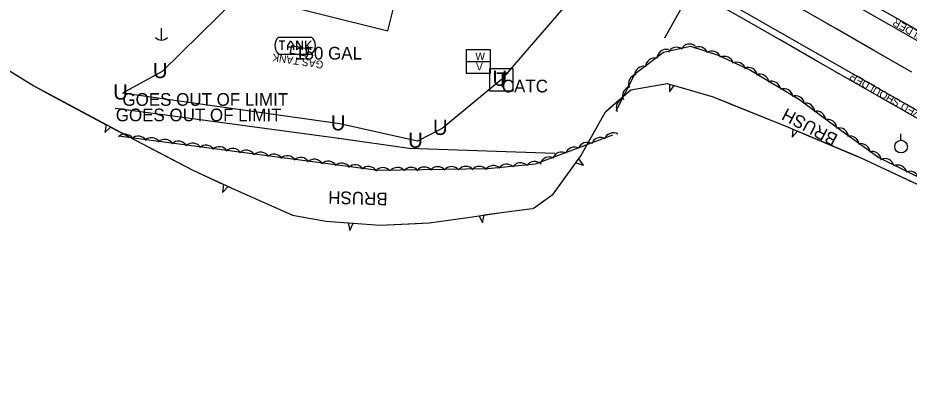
# Model space of a CAD drawing. Extents: x 954793 to 988390, y 1867850 to 1924428.
# Drawn here: x 966866.3 to 967218, y 1896929.1 to 1897074.8 of the extents above; entities that cross this region are included whole.
import ezdxf

# ---------------------------------------------------------------- set-up
doc = ezdxf.new("R2010")
doc.units = 0
for name, color, linetype in [('Default', 7, 'Continuous'), ('S_BUILDING', 7, 'Continuous'), ('S_EDGE_PAVEMENT', 7, 'Continuous'), ('S_FIBER_OPTIC_CABLE', 7, 'Continuous'), ('S_FIBER_OPTIC_CABLE_ANNOT', 7, 'Continuous'), ('S_PAVEMENT_CROWN', 7, 'Continuous'), ('S_SHOULDER', 7, 'Continuous'), ('S_SHOULDER_ANNOT', 7, 'Continuous'), ('S_TANK', 7, 'Continuous'), ('S_TANK_ANNOT', 7, 'Continuous'), ('S_TELEPHONE_UTILITIES', 7, 'Continuous'), ('S_TELEPHONE_UTILITIES_ANNOT', 7, 'Continuous'), ('S_TREE', 7, 'Continuous'), ('S_TREE_ANNOT', 7, 'Continuous'), ('S_UNDERGROUND_CABLE', 7, 'Continuous'), ('S_UNDERGROUND_CABLE_ANNOT', 7, 'Continuous'), ('S_UTILITY_POLE', 7, 'Continuous'), ('S_UTL_PT_SYM', 7, 'Continuous'), ('S_WATER_UTILITIES', 7, 'Continuous')]:
    doc.layers.add(name, color=color, linetype=linetype)

msp = doc.modelspace()

# ---------------------------------------------------------------- linework, layer by layer
at = {"layer": 'S_BUILDING'}
msp.add_lwpolyline([(967019.08, 1897096.61), (966964.64, 1897110.21), (966957.91, 1897083.3), (967012.36, 1897069.7)], close=True, dxfattribs=at)
at = {"layer": 'S_EDGE_PAVEMENT'}
for points in [[(967224.91, 1897063.58), (967209.92, 1897072.14), (967194.93, 1897080.7), (967179.94, 1897089.26), (967164.94, 1897097.82), (967149.95, 1897106.38), (967130.9, 1897117.31), (967111.86, 1897128.24), (967091.31, 1897140.05), (967070.75, 1897151.86), (967053.62, 1897161.71), (967036.49, 1897171.56), (967019.54, 1897181.3), (967002.59, 1897191.04), (966985.41, 1897201.15), (966968.24, 1897211.26), (966949.08, 1897223.02), (966929.92, 1897234.79), (966913.05, 1897245.66), (966896.19, 1897256.54), (966878.48, 1897268.84), (966872.08, 1897273.28)], [(967228.06, 1897034.22), (967213.07, 1897042.79), (967198.07, 1897051.35), (967183.07, 1897059.92), (967168.07, 1897068.49), (967153.07, 1897077.06), (967138.08, 1897085.63), (967118.85, 1897096.66), (967099.63, 1897107.69), (967079.02, 1897119.57), (967058.4, 1897131.45), (967041.37, 1897141.26), (967024.35, 1897151.07), (967007.47, 1897160.83), (966990.59, 1897170.6), (966973.37, 1897180.77), (966956.14, 1897190.94), (966936.51, 1897202.73), (966916.87, 1897214.51), (966899.69, 1897225.68), (966882.51, 1897236.85), (966864.51, 1897249.13)]]:
    msp.add_lwpolyline(points, dxfattribs=at)
at = {"layer": 'S_FIBER_OPTIC_CABLE'}
for p, q in [((966992.94, 1897027.21), (966904.99, 1897038.97)), ((967020.74, 1897023.3), (966992.94, 1897027.21)), ((967078.27, 1897021.28), (967020.74, 1897023.3))]:
    msp.add_line(p, q, dxfattribs=at)
at = {"layer": 'S_PAVEMENT_CROWN'}
msp.add_lwpolyline([(967219.07, 1897053.37), (967204.08, 1897061.93), (967189.09, 1897070.5), (967174.1, 1897079.07), (967159.1, 1897087.64), (967144.11, 1897096.21), (967124.99, 1897107.29), (967105.86, 1897118.37), (967085.28, 1897130.17), (967064.7, 1897141.97), (967047.59, 1897151.73), (967030.48, 1897161.48), (967013.54, 1897171.29), (966996.59, 1897181.09), (966979.32, 1897191.11), (966962.05, 1897201.13), (966942.6, 1897212.9), (966923.16, 1897224.68), (966906.14, 1897235.69), (966889.12, 1897246.7), (966871.33, 1897259.04), (966853.54, 1897271.38)], dxfattribs=at)
at = {"layer": 'S_SHOULDER'}
for points in [[(967232.64, 1897063.32), (967214.53, 1897073.69), (967196.41, 1897084.05), (967178.29, 1897094.41), (967160.18, 1897104.78), (967142.06, 1897115.14), (967123.94, 1897125.5), (967105.83, 1897135.87), (967087.71, 1897146.23), (967069.6, 1897156.59), (967051.48, 1897166.96), (967038.32, 1897174.25), (967021.18, 1897184.1), (967004.04, 1897193.95), (966987.03, 1897204.08), (966970.01, 1897214.2), (966950.65, 1897225.8), (966931.29, 1897237.39), (966914.48, 1897248.11), (966897.67, 1897258.82), (966879.98, 1897271.02), (966862.29, 1897283.22)], [(967406.8, 1896929.13), (967391.8, 1896937.69), (967376.8, 1896946.26), (967361.8, 1896954.82), (967346.8, 1896963.39), (967331.8, 1896971.95), (967316.8, 1896980.52), (967301.8, 1896989.08), (967286.8, 1896997.64), (967271.8, 1897006.21), (967256.8, 1897014.77), (967241.8, 1897023.34), (967226.8, 1897031.9), (967211.8, 1897040.47), (967196.8, 1897049.03), (967181.8, 1897057.6), (967166.8, 1897066.16), (967151.8, 1897074.73), (967136.8, 1897083.29), (967117.55, 1897094.47), (967098.3, 1897105.65), (967077.43, 1897117.22), (967056.55, 1897128.79)]]:
    msp.add_lwpolyline(points, dxfattribs=at)
at = {"layer": 'S_TANK'}
for p, q in [((966969.14, 1897067.13), (966982.25, 1897067.13)), ((966969.4, 1897065.65), (966971.66, 1897065.65)), ((966970.56, 1897065.65), (966970.56, 1897062.16)), ((966972.89, 1897063.9), (966974.05, 1897065.65)), ((966974.05, 1897065.65), (966975.15, 1897063.9)), ((966976.38, 1897062.16), (966976.38, 1897065.65)), ((966976.38, 1897065.65), (966978.64, 1897062.16)), ((966978.64, 1897062.16), (966978.64, 1897065.65)), ((966979.86, 1897065.65), (966979.86, 1897062.16)), ((966979.86, 1897063.32), (966982.12, 1897065.65)), ((966972.89, 1897062.16), (966972.89, 1897063.9)), ((966975.15, 1897063.26), (966972.89, 1897063.26)), ((966975.15, 1897063.9), (966975.15, 1897062.16)), ((966980.44, 1897063.84), (966982.12, 1897062.16)), ((966969.14, 1897060.48), (966982.25, 1897060.48))]:
    msp.add_line(p, q, dxfattribs=at)
msp.add_lwpolyline([(966981.13, 1897062.35), (966974.3, 1897063.66), (966973.79, 1897060.97), (966980.62, 1897059.66)], close=True, dxfattribs=at)
for centre, radius, start, end in [((966972.32, 1897063.81), 4.6, 133.7339, 226.2661), ((966979.46, 1897063.81), 4.34, 309.9965, 50.0035)]:
    msp.add_arc(centre, radius, start, end, dxfattribs=at)
at = {"layer": 'S_TELEPHONE_UTILITIES'}
msp.add_lwpolyline([(967052.58, 1897045.83), (967052.58, 1897054.83), (967061.58, 1897054.83), (967061.58, 1897045.83)], close=True, dxfattribs=at)
at = {"layer": 'S_TREE'}
for p, q in [((967123.4, 1897048.66), (967123.46, 1897045.52)), ((967123.46, 1897045.52), (967125.28, 1897048.11)), ((966901.2, 1897032.63), (966900.62, 1897029.54)), ((966900.62, 1897029.54), (966902.93, 1897031.71)), ((967172.16, 1897030.86), (967171.87, 1897027.73)), ((967171.87, 1897027.73), (967173.97, 1897030.1)), ((967089.5, 1897016.61), (967087.68, 1897019.2)), ((967086.52, 1897017.61), (967089.5, 1897016.61)), ((966947.5, 1897009.06), (966947.1, 1897005.94)), ((966947.1, 1897005.94), (966949.28, 1897008.23)), ((967048.37, 1896996.74), (967049.72, 1896993.9)), ((967049.72, 1896993.9), (967050.31, 1896997.02)), ((966996.66, 1896993.95), (966997.38, 1896990.88)), ((966997.38, 1896990.88), (966998.62, 1896993.8))]:
    msp.add_line(p, q, dxfattribs=at)
for points in [[(966710.53, 1897112.15), (966726.9, 1897120.57), (966758.63, 1897129.01), (966778.93, 1897131.9), (966794.35, 1897122.3), (966804.03, 1897106.41), (966807.89, 1897098.85), (966813.65, 1897089.17), (966826.06, 1897077.54), (966848.11, 1897063.06), (966872.6, 1897047.91), (966912.76, 1897026.46), (966935.36, 1897014.66), (966951.92, 1897007.02), (966974.7, 1896996.93), (966988.06, 1896994.58), (967009.36, 1896993.01), (967028.66, 1896993.89), (967043.83, 1896996.09), (967058.13, 1896998.13), (967069.43, 1896999.58)], [(967102.45, 1897038.03), (967109.94, 1897052.76), (967121.13, 1897061.25), (967131.68, 1897063.58), (967142.6, 1897060.01), (967155.43, 1897054.13), (967174.72, 1897042.62), (967188.66, 1897032.22), (967206.04, 1897019.73), (967234.35, 1897005.71), (967248.93, 1896998.42), (967257.93, 1896992.66)], [(966857.65, 1897057.16), (966872.6, 1897047.91), (966879.15, 1897044.41)], [(967069.67, 1896999.54), (967077.52, 1897005.26), (967088.5, 1897020.33), (967098.16, 1897037.7), (967108.17, 1897046.38), (967122.52, 1897048.92), (967140.62, 1897043.62), (967170.04, 1897031.76), (967198.44, 1897019.77), (967222.81, 1897008.43), (967244.38, 1896996.07), (967259.66, 1896986.12)], [(967100.98, 1897040.14), (967108.17, 1897046.38), (967122.52, 1897048.92), (967123.4, 1897048.66)], [(967125.28, 1897048.11), (967140.62, 1897043.62), (967148.99, 1897040.25)], [(966879.15, 1897044.41), (966901.2, 1897032.63)], [(967087.68, 1897019.2), (967088.5, 1897020.33), (967098.16, 1897037.7), (967100.98, 1897040.14)], [(967148.99, 1897040.25), (967170.04, 1897031.76), (967172.16, 1897030.86)], [(966902.93, 1897031.71), (966912.76, 1897026.46), (966925.05, 1897020.04)], [(967173.97, 1897030.1), (967197.01, 1897020.38)], [(966906.09, 1897028.26), (967008.45, 1897014.68), (967051.82, 1897015.35), (967070.59, 1897017.17), (967101.08, 1897028.61)], [(966925.05, 1897020.04), (966935.36, 1897014.66), (966947.5, 1897009.06)], [(967197.01, 1897020.38), (967198.44, 1897019.77), (967219.7, 1897009.88)], [(967069.67, 1896999.54), (967077.52, 1897005.26), (967086.52, 1897017.61)], [(966949.28, 1897008.23), (966951.92, 1897007.02), (966972.13, 1896998.07)], [(966972.13, 1896998.07), (966974.7, 1896996.93), (966988.06, 1896994.58), (966996.66, 1896993.95)], [(967050.31, 1896997.02), (967058.13, 1896998.13), (967069.43, 1896999.58)], [(967023.58, 1896993.66), (967028.66, 1896993.89), (967043.83, 1896996.09), (967048.37, 1896996.74)], [(966998.62, 1896993.8), (967009.36, 1896993.01), (967023.58, 1896993.66)]]:
    msp.add_lwpolyline(points, dxfattribs=at)
for centre, start, end in [((967131.35, 1897060.78), 51.6537, 153.2507), ((967122.15, 1897058.68), 76.4177, 178.0147), ((967126.2, 1897059.57), 51.6537, 153.2507), ((967135.02, 1897059.73), 21.0851, 122.682), ((967140.19, 1897058.03), 21.0851, 122.682), ((967117.63, 1897055.3), 76.4177, 178.0147), ((967145.1, 1897055.94), 14.5676, 116.1645), ((967149.92, 1897053.65), 14.5676, 116.1645), ((967113.29, 1897052.01), 76.4177, 178.0147), ((967154.47, 1897051.6), 8.3815, 109.9784), ((967110.91, 1897048.8), 102.2359, 203.8328), ((967159.05, 1897048.91), 8.3815, 109.9784), ((967108.58, 1897044.06), 102.2359, 203.8328), ((967163.72, 1897046.12), 8.3815, 109.9784), ((967168.55, 1897043.2), 8.3815, 109.9784), ((967173.1, 1897040.4), 8.3815, 109.9784), ((967106.1, 1897039.34), 102.2359, 203.8328), ((967177.16, 1897037.48), 2.4868, 104.0837), ((967181.43, 1897034.34), 2.4868, 104.0837), ((967185.79, 1897031.09), 2.4868, 104.0837), ((967101.27, 1897025.77), 59.7704, 161.3673), ((967190.38, 1897027.71), 3.5059, 105.1028), ((966908.54, 1897025.25), 31.6431, 133.24), ((966913.82, 1897024.48), 31.6431, 133.24), ((966919.07, 1897023.86), 31.6431, 133.24), ((966924.33, 1897023.19), 31.6431, 133.24), ((966929.73, 1897022.47), 31.6431, 133.24), ((967090.95, 1897022.01), 59.7704, 161.3673), ((967096.25, 1897023.96), 59.7704, 161.3673), ((967194.67, 1897024.54), 3.5059, 105.1028), ((966935.32, 1897021.7), 31.6431, 133.24), ((966940.6, 1897020.92), 31.6431, 133.24), ((966945.84, 1897020.3), 31.6431, 133.24), ((966951.11, 1897019.64), 31.6431, 133.24), ((966956.5, 1897018.92), 31.6431, 133.24), ((967085.86, 1897020.1), 59.7704, 161.3673), ((967199, 1897021.52), 3.5059, 105.1028), ((967203.33, 1897018.45), 3.5059, 105.1028), ((966962.09, 1897018.15), 31.6431, 133.24), ((966967.37, 1897017.37), 31.6431, 133.24), ((966972.62, 1897016.75), 31.6431, 133.24), ((966977.88, 1897016.09), 31.6431, 133.24), ((966983.28, 1897015.37), 31.6431, 133.24), ((967075.98, 1897016.28), 59.7704, 161.3673), ((967080.9, 1897018.2), 59.7704, 161.3673), ((967208.45, 1897015.61), 12.8438, 114.4407), ((966988.87, 1897014.59), 31.6431, 133.24), ((966994.15, 1897013.82), 31.6431, 133.24), ((966999.4, 1897013.2), 31.6431, 133.24), ((967004.66, 1897012.53), 31.6431, 133.24), ((967010.45, 1897012.08), 40.08, 141.677), ((967016.1, 1897012.14), 40.08, 141.677), ((967021.44, 1897012.15), 40.08, 141.677), ((967026.72, 1897012.3), 40.08, 141.677), ((967032.02, 1897012.42), 40.08, 141.677), ((967037.46, 1897012.5), 40.08, 141.677), ((967043.11, 1897012.55), 40.08, 141.677), ((967048.44, 1897012.56), 40.08, 141.677), ((967053.93, 1897012.88), 44.7674, 146.3643), ((967059.21, 1897013.43), 44.7674, 146.3643), ((967064.62, 1897013.95), 44.7674, 146.3643), ((967070.25, 1897014.47), 44.7674, 146.3643), ((967213.49, 1897013.07), 12.8438, 114.4407), ((967218.24, 1897010.64), 12.8438, 114.4407)]:
    msp.add_arc(centre, 3.64, start, end, dxfattribs=at)
at = {"layer": 'S_UNDERGROUND_CABLE'}
for p, q in [((966956.83, 1897086.6), (966923.27, 1897053.54)), ((967081.44, 1897078.54), (967057.23, 1897050.51)), ((966923.27, 1897053.54), (966907.62, 1897045.07)), ((967057.23, 1897050.51), (967033.76, 1897031.11)), ((966993.45, 1897032.93), (966907.63, 1897045.08)), ((967023.97, 1897026.09), (966993.45, 1897032.93)), ((967033.76, 1897031.11), (967023.97, 1897026.09))]:
    msp.add_line(p, q, dxfattribs=at)
at = {"layer": 'S_UTILITY_POLE'}
for p, q in [((966922.93, 1897070.74), (966922.93, 1897066.01)), ((967214.65, 1897026.5), (967214.65, 1897028.98))]:
    msp.add_line(p, q, dxfattribs=at)
msp.add_circle((967214.79, 1897023.98), 2.5, dxfattribs=at)
msp.add_arc((966923, 1897069.43), 3.41, 226.3972, 313.6028, dxfattribs=at)
at = {"layer": 'S_UTL_PT_SYM'}
for points in [[(967121.6, 1897066.95), (967121.6, 1897067), (967121.6, 1897066.95), (967121.55, 1897066.95), (967121.6, 1897066.95), (967121.6, 1897066.9), (967121.6, 1897066.95), (967121.65, 1897066.95)], [(966904.99, 1897038.97), (966904.99, 1897039.02), (966904.99, 1897038.97), (966904.94, 1897038.97), (966904.99, 1897038.97), (966904.99, 1897038.92), (966904.99, 1897038.97), (966905.04, 1897038.97)], [(966992.94, 1897027.21), (966992.94, 1897027.26), (966992.94, 1897027.21), (966992.89, 1897027.21), (966992.94, 1897027.21), (966992.94, 1897027.16), (966992.94, 1897027.21), (966992.99, 1897027.21)], [(967020.74, 1897023.3), (967020.74, 1897023.35), (967020.74, 1897023.3), (967020.69, 1897023.3), (967020.74, 1897023.3), (967020.74, 1897023.25), (967020.74, 1897023.3), (967020.79, 1897023.3)], [(967078.27, 1897021.28), (967078.27, 1897021.33), (967078.27, 1897021.28), (967078.22, 1897021.28), (967078.27, 1897021.28), (967078.27, 1897021.23), (967078.27, 1897021.28), (967078.32, 1897021.28)]]:
    msp.add_lwpolyline(points, dxfattribs=at)
at = {"layer": 'S_WATER_UTILITIES'}
for p, q in [((967130.04, 1897082.17), (967121.6, 1897066.95)), ((967043.33, 1897062.25), (967052.75, 1897062.25)), ((967043.33, 1897052.83), (967043.33, 1897062.25)), ((967052.75, 1897062.25), (967052.75, 1897052.83)), ((967043.33, 1897057.56), (967052.75, 1897057.56)), ((967052.75, 1897052.83), (967043.33, 1897052.83))]:
    msp.add_line(p, q, dxfattribs=at)

# ---------------------------------------------------------------- texts
at = {"layer": 'Default'}
for p in [(966919.64, 1897051), (967053.6, 1897047.96), (966903.99, 1897042.52), (966904, 1897042.53), (966989.82, 1897030.38), (967030.13, 1897028.57), (967020.34, 1897023.54)]:
    msp.add_text('U', height=6, rotation=360, dxfattribs=at).set_placement(p)
at = {"layer": 'S_FIBER_OPTIC_CABLE_ANNOT'}
msp.add_text('GOES OUT OF LIMIT', height=5, dxfattribs=at).set_placement((966904.99, 1897033.97))
at = {"layer": 'S_SHOULDER_ANNOT'}
for rotation, p in [(150.9882, (967244.94, 1897056.65)), (150.1665, (967227.6, 1897034.87))]:
    msp.add_text('PAVED SHOULDER', height=3.0002, rotation=rotation, dxfattribs=at).set_placement(p)
at = {"layer": 'S_TANK_ANNOT'}
msp.add_text('150 GAL', height=5, dxfattribs=at).set_placement((966975.73, 1897058.32))
msp.add_text('GAS TANK', height=3, rotation=171.3204, dxfattribs=at).set_placement((966987.09, 1897057.62))
at = {"layer": 'S_TELEPHONE_UTILITIES'}
msp.add_text('T', height=6, rotation=360, dxfattribs=at).set_placement((967055.14, 1897047.33))
at = {"layer": 'S_TELEPHONE_UTILITIES_ANNOT'}
msp.add_text('CATC', height=5, dxfattribs=at).set_placement((967057.31, 1897045.35))
at = {"layer": 'S_TREE_ANNOT'}
for rotation, p in [(152.1413, (967190.29, 1897028.42)), (178.2745, (967012.31, 1897005.78))]:
    msp.add_text('BRUSH', height=5, rotation=rotation, dxfattribs=at).set_placement(p)
at = {"layer": 'S_UNDERGROUND_CABLE_ANNOT'}
for p in [(966907.63, 1897040.08), (966907.62, 1897040.07)]:
    msp.add_text('GOES OUT OF LIMIT', height=5, dxfattribs=at).set_placement(p)
at = {"layer": 'S_WATER_UTILITIES'}
for s, p in [('W', (967046.88, 1897058.09)), ('V', (967047.12, 1897054.03))]:
    msp.add_text(s, height=3, rotation=360, dxfattribs=at).set_placement(p)

doc.saveas('drawing.dxf')
